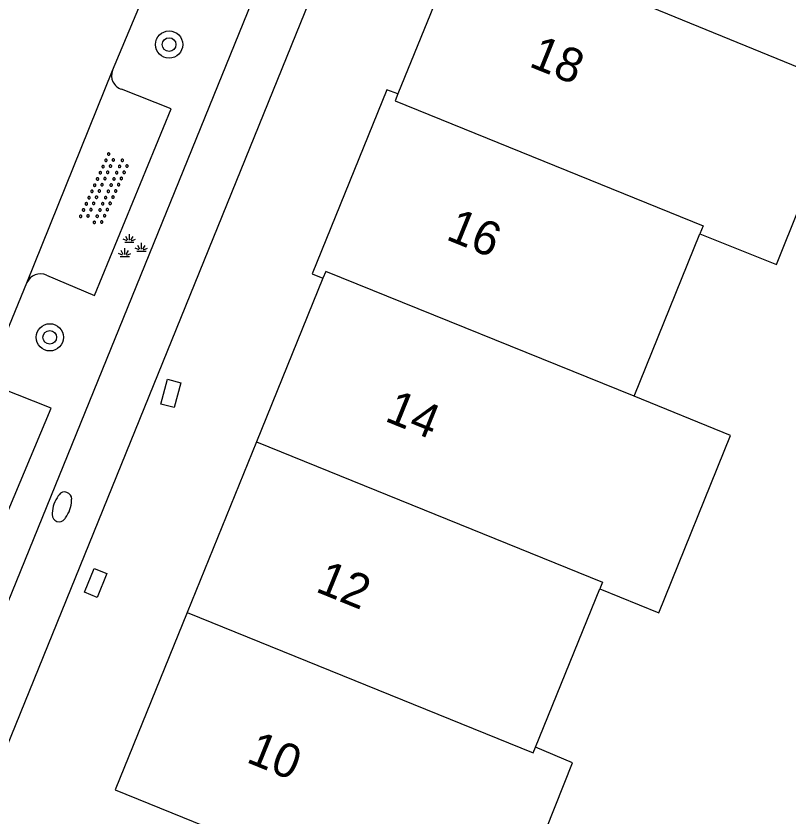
# Model space of a CAD drawing. Extents: x 136000 to 141014, y 402000 to 403500.
# Drawn here: x 138959.77 to 138982.45, y 402781.04 to 402804.53 of the extents above; entities that cross this region are included whole.
import ezdxf

# ---------------------------------------------------------------- set-up
doc = ezdxf.new("R2010")
doc.units = 0
for name, color, linetype in [('gg-anno-huisnummerreeks BGT', 7, 'Continuous'), ('gg-bbg-gedigitaliseerde bebouwing', 7, 'Continuous'), ('gg-bbg-hoofdgebouw', 7, 'Continuous'), ('gg-bbg-tussenscheiding', 7, 'Continuous'), ('gg-knt-verharding', 7, 'Continuous'), ('gt-symb-boom', 7, 'Continuous'), ('gt-symb-brandkraan', 7, 'Continuous'), ('gt-symb-groenvak', 7, 'Continuous'), ('gt-symb-kolk center center', 7, 'Continuous'), ('gt-symb-overige verharding', 7, 'Continuous')]:
    doc.layers.add(name, color=color, linetype=linetype)

# ---------------------------------------------------------------- blocks, each defined once
blk = doc.blocks.new('gt0-BR')
at = {"layer": 'gt-symb-brandkraan'}
for centre, radius, start, end in [((0, -0.691), 0.938, 73.108, 106.892), ((-0.244, 0), 0.206, 107.5669, 252.4331), ((0.599, -2.664), 3, 106.892, 107.5669), ((-0.599, -2.664), 3, 72.4331, 73.108), ((0.244, 0), 0.206, 287.567, 72.4331), ((0.599, 2.664), 3, 252.4331, 253.108), ((0, 0.691), 0.938, 253.108, 286.8921), ((-0.599, 2.664), 3, 286.8921, 287.567)]:
    blk.add_arc(centre, radius, start, end, dxfattribs=at)
blk = doc.blocks.new('gt0-KOLKCC')
at = {"layer": 'gt-symb-kolk center center'}
blk.add_lwpolyline([(-0.375, 0.2), (0.375, 0.2), (0.375, -0.2), (-0.375, -0.2)], close=True, dxfattribs=at)
blk = doc.blocks.new('gt0-BOOM')
at = {"layer": 'gt-symb-boom'}
for radius in [0.4, 0.2]:
    blk.add_circle((0, 0), radius, dxfattribs=at)
blk = doc.blocks.new('gt0-GRVAK')
at = {"layer": 'gt-symb-groenvak'}
for p, q in [((-0.11, 0.189), (-0.228, 0.24)), ((-0.091, 0.211), (-0.156, 0.322)), ((-0.047, 0.214), (-0.047, 0.393)), ((-0.004, 0.211), (0.061, 0.322)), ((0.015, 0.189), (0.133, 0.24)), ((-0.182, 0.153), (0.088, 0.153)), ((0.262, -0.052), (0.197, 0.059)), ((0.305, -0.049), (0.305, 0.13)), ((0.349, -0.052), (0.414, 0.059)), ((-0.245, -0.228), (-0.363, -0.177)), ((-0.226, -0.206), (-0.291, -0.095)), ((-0.183, -0.203), (-0.183, -0.024)), ((-0.139, -0.206), (-0.074, -0.095)), ((-0.12, -0.228), (-0.002, -0.177)), ((0.243, -0.074), (0.125, -0.023)), ((0.17, -0.11), (0.441, -0.11)), ((0.368, -0.074), (0.486, -0.023)), ((-0.318, -0.264), (-0.047, -0.264))]:
    blk.add_line(p, q, dxfattribs=at)
blk = doc.blocks.new('gt0-OVH')
at = {"layer": 'gt-symb-overige verharding'}
for points in [[(-0.972, 0.298), (-0.967, 0.308), (-0.965, 0.319), (-0.966, 0.33), (-0.971, 0.34), (-0.978, 0.348), (-0.988, 0.353), (-0.999, 0.355), (-1.01, 0.354), (-1.02, 0.349), (-1.028, 0.342), (-1.033, 0.332), (-1.035, 0.321), (-1.034, 0.31), (-1.029, 0.3), (-1.022, 0.292), (-1.012, 0.287), (-1.001, 0.285), (-0.99, 0.286), (-0.98, 0.291)], [(-0.772, 0.298), (-0.767, 0.308), (-0.765, 0.319), (-0.766, 0.33), (-0.771, 0.34), (-0.778, 0.348), (-0.788, 0.353), (-0.799, 0.355), (-0.81, 0.354), (-0.82, 0.349), (-0.828, 0.342), (-0.833, 0.332), (-0.835, 0.321), (-0.834, 0.31), (-0.829, 0.3), (-0.822, 0.292), (-0.812, 0.287), (-0.801, 0.285), (-0.79, 0.286), (-0.78, 0.291)], [(-0.572, 0.298), (-0.567, 0.308), (-0.565, 0.319), (-0.566, 0.33), (-0.571, 0.34), (-0.578, 0.348), (-0.588, 0.353), (-0.599, 0.355), (-0.61, 0.354), (-0.62, 0.349), (-0.628, 0.342), (-0.633, 0.332), (-0.635, 0.321), (-0.634, 0.31), (-0.629, 0.3), (-0.622, 0.292), (-0.612, 0.287), (-0.601, 0.285), (-0.59, 0.286), (-0.58, 0.291)], [(-0.372, 0.298), (-0.367, 0.308), (-0.365, 0.319), (-0.366, 0.33), (-0.371, 0.34), (-0.378, 0.348), (-0.388, 0.353), (-0.399, 0.355), (-0.41, 0.354), (-0.42, 0.349), (-0.428, 0.342), (-0.433, 0.332), (-0.435, 0.321), (-0.434, 0.31), (-0.429, 0.3), (-0.422, 0.292), (-0.412, 0.287), (-0.401, 0.285), (-0.39, 0.286), (-0.38, 0.291)], [(-0.172, 0.298), (-0.167, 0.308), (-0.165, 0.319), (-0.166, 0.33), (-0.171, 0.34), (-0.178, 0.348), (-0.188, 0.353), (-0.199, 0.355), (-0.21, 0.354), (-0.22, 0.349), (-0.228, 0.342), (-0.233, 0.332), (-0.235, 0.321), (-0.234, 0.31), (-0.229, 0.3), (-0.222, 0.292), (-0.212, 0.287), (-0.201, 0.285), (-0.19, 0.286), (-0.18, 0.291)], [(0.028, 0.298), (0.033, 0.308), (0.035, 0.319), (0.034, 0.33), (0.029, 0.34), (0.022, 0.348), (0.012, 0.353), (0.001, 0.355), (-0.01, 0.354), (-0.02, 0.349), (-0.028, 0.342), (-0.033, 0.332), (-0.035, 0.321), (-0.034, 0.31), (-0.029, 0.3), (-0.022, 0.292), (-0.012, 0.287), (-0.001, 0.285), (0.01, 0.286), (0.02, 0.291)], [(0.228, 0.298), (0.233, 0.308), (0.235, 0.319), (0.234, 0.33), (0.229, 0.34), (0.222, 0.348), (0.212, 0.353), (0.201, 0.355), (0.19, 0.354), (0.18, 0.349), (0.172, 0.342), (0.167, 0.332), (0.165, 0.321), (0.166, 0.31), (0.171, 0.3), (0.178, 0.292), (0.188, 0.287), (0.199, 0.285), (0.21, 0.286), (0.22, 0.291)], [(0.428, 0.298), (0.433, 0.308), (0.435, 0.319), (0.434, 0.33), (0.429, 0.34), (0.422, 0.348), (0.412, 0.353), (0.401, 0.355), (0.39, 0.354), (0.38, 0.349), (0.372, 0.342), (0.367, 0.332), (0.365, 0.321), (0.366, 0.31), (0.371, 0.3), (0.378, 0.292), (0.388, 0.287), (0.399, 0.285), (0.41, 0.286), (0.42, 0.291)], [(0.628, 0.298), (0.633, 0.308), (0.635, 0.319), (0.634, 0.33), (0.629, 0.34), (0.622, 0.348), (0.612, 0.353), (0.601, 0.355), (0.59, 0.354), (0.58, 0.349), (0.572, 0.342), (0.567, 0.332), (0.565, 0.321), (0.566, 0.31), (0.571, 0.3), (0.578, 0.292), (0.588, 0.287), (0.599, 0.285), (0.61, 0.286), (0.62, 0.291)], [(0.828, 0.298), (0.833, 0.308), (0.835, 0.319), (0.834, 0.33), (0.829, 0.34), (0.822, 0.348), (0.812, 0.353), (0.801, 0.355), (0.79, 0.354), (0.78, 0.349), (0.772, 0.342), (0.767, 0.332), (0.765, 0.321), (0.766, 0.31), (0.771, 0.3), (0.778, 0.292), (0.788, 0.287), (0.799, 0.285), (0.81, 0.286), (0.82, 0.291)], [(1.028, 0.298), (1.033, 0.308), (1.035, 0.319), (1.034, 0.33), (1.029, 0.34), (1.022, 0.348), (1.012, 0.353), (1.001, 0.355), (0.99, 0.354), (0.98, 0.349), (0.972, 0.342), (0.967, 0.332), (0.965, 0.321), (0.966, 0.31), (0.971, 0.3), (0.978, 0.292), (0.988, 0.287), (0.999, 0.285), (1.01, 0.286), (1.02, 0.291)], [(-0.872, 0.106), (-0.867, 0.116), (-0.865, 0.126), (-0.866, 0.137), (-0.871, 0.147), (-0.878, 0.156), (-0.888, 0.161), (-0.899, 0.163), (-0.91, 0.162), (-0.92, 0.157), (-0.928, 0.15), (-0.933, 0.14), (-0.935, 0.129), (-0.934, 0.118), (-0.929, 0.108), (-0.922, 0.1), (-0.912, 0.095), (-0.901, 0.092), (-0.89, 0.094), (-0.88, 0.098)], [(-0.672, 0.106), (-0.667, 0.116), (-0.665, 0.126), (-0.666, 0.137), (-0.671, 0.147), (-0.678, 0.156), (-0.688, 0.161), (-0.699, 0.163), (-0.71, 0.162), (-0.72, 0.157), (-0.728, 0.15), (-0.733, 0.14), (-0.735, 0.129), (-0.734, 0.118), (-0.729, 0.108), (-0.722, 0.1), (-0.712, 0.095), (-0.701, 0.092), (-0.69, 0.094), (-0.68, 0.098)], [(-0.472, 0.106), (-0.467, 0.116), (-0.465, 0.126), (-0.466, 0.137), (-0.471, 0.147), (-0.478, 0.156), (-0.488, 0.161), (-0.499, 0.163), (-0.51, 0.162), (-0.52, 0.157), (-0.528, 0.15), (-0.533, 0.14), (-0.535, 0.129), (-0.534, 0.118), (-0.529, 0.108), (-0.522, 0.1), (-0.512, 0.095), (-0.501, 0.092), (-0.49, 0.094), (-0.48, 0.098)], [(-0.272, 0.106), (-0.267, 0.116), (-0.265, 0.126), (-0.266, 0.137), (-0.271, 0.147), (-0.278, 0.156), (-0.288, 0.161), (-0.299, 0.163), (-0.31, 0.162), (-0.32, 0.157), (-0.328, 0.15), (-0.333, 0.14), (-0.335, 0.129), (-0.334, 0.118), (-0.329, 0.108), (-0.322, 0.1), (-0.312, 0.095), (-0.301, 0.092), (-0.29, 0.094), (-0.28, 0.098)], [(-0.072, 0.106), (-0.067, 0.116), (-0.065, 0.126), (-0.066, 0.137), (-0.071, 0.147), (-0.078, 0.156), (-0.088, 0.161), (-0.099, 0.163), (-0.11, 0.162), (-0.12, 0.157), (-0.128, 0.15), (-0.133, 0.14), (-0.135, 0.129), (-0.134, 0.118), (-0.129, 0.108), (-0.122, 0.1), (-0.112, 0.095), (-0.101, 0.092), (-0.09, 0.094), (-0.08, 0.098)], [(0.128, 0.106), (0.133, 0.116), (0.135, 0.126), (0.134, 0.137), (0.129, 0.147), (0.122, 0.156), (0.112, 0.161), (0.101, 0.163), (0.09, 0.162), (0.08, 0.157), (0.072, 0.15), (0.067, 0.14), (0.065, 0.129), (0.066, 0.118), (0.071, 0.108), (0.078, 0.1), (0.088, 0.095), (0.099, 0.092), (0.11, 0.094), (0.12, 0.098)], [(0.328, 0.106), (0.333, 0.116), (0.335, 0.126), (0.334, 0.137), (0.329, 0.147), (0.322, 0.156), (0.312, 0.161), (0.301, 0.163), (0.29, 0.162), (0.28, 0.157), (0.272, 0.15), (0.267, 0.14), (0.265, 0.129), (0.266, 0.118), (0.271, 0.108), (0.278, 0.1), (0.288, 0.095), (0.299, 0.092), (0.31, 0.094), (0.32, 0.098)], [(0.528, 0.106), (0.533, 0.116), (0.535, 0.126), (0.534, 0.137), (0.529, 0.147), (0.522, 0.156), (0.512, 0.161), (0.501, 0.163), (0.49, 0.162), (0.48, 0.157), (0.472, 0.15), (0.467, 0.14), (0.465, 0.129), (0.466, 0.118), (0.471, 0.108), (0.478, 0.1), (0.488, 0.095), (0.499, 0.092), (0.51, 0.094), (0.52, 0.098)], [(0.728, 0.106), (0.733, 0.116), (0.735, 0.126), (0.734, 0.137), (0.729, 0.147), (0.722, 0.156), (0.712, 0.161), (0.701, 0.163), (0.69, 0.162), (0.68, 0.157), (0.672, 0.15), (0.667, 0.14), (0.665, 0.129), (0.666, 0.118), (0.671, 0.108), (0.678, 0.1), (0.688, 0.095), (0.699, 0.092), (0.71, 0.094), (0.72, 0.098)], [(0.928, 0.106), (0.933, 0.116), (0.935, 0.126), (0.934, 0.137), (0.929, 0.147), (0.922, 0.156), (0.912, 0.161), (0.901, 0.163), (0.89, 0.162), (0.88, 0.157), (0.872, 0.15), (0.867, 0.14), (0.865, 0.129), (0.866, 0.118), (0.871, 0.108), (0.878, 0.1), (0.888, 0.095), (0.899, 0.092), (0.91, 0.094), (0.92, 0.098)], [(-0.972, -0.142), (-0.967, -0.132), (-0.965, -0.121), (-0.966, -0.11), (-0.971, -0.1), (-0.978, -0.092), (-0.988, -0.087), (-0.999, -0.085), (-1.01, -0.086), (-1.02, -0.091), (-1.028, -0.098), (-1.033, -0.108), (-1.035, -0.119), (-1.034, -0.13), (-1.029, -0.14), (-1.022, -0.148), (-1.012, -0.153), (-1.001, -0.155), (-0.99, -0.154), (-0.98, -0.149)], [(-0.772, -0.142), (-0.767, -0.132), (-0.765, -0.121), (-0.766, -0.11), (-0.771, -0.1), (-0.778, -0.092), (-0.788, -0.087), (-0.799, -0.085), (-0.81, -0.086), (-0.82, -0.091), (-0.828, -0.098), (-0.833, -0.108), (-0.835, -0.119), (-0.834, -0.13), (-0.829, -0.14), (-0.822, -0.148), (-0.812, -0.153), (-0.801, -0.155), (-0.79, -0.154), (-0.78, -0.149)], [(-0.572, -0.142), (-0.567, -0.132), (-0.565, -0.121), (-0.566, -0.11), (-0.571, -0.1), (-0.578, -0.092), (-0.588, -0.087), (-0.599, -0.085), (-0.61, -0.086), (-0.62, -0.091), (-0.628, -0.098), (-0.633, -0.108), (-0.635, -0.119), (-0.634, -0.13), (-0.629, -0.14), (-0.622, -0.148), (-0.612, -0.153), (-0.601, -0.155), (-0.59, -0.154), (-0.58, -0.149)], [(-0.372, -0.142), (-0.367, -0.132), (-0.365, -0.121), (-0.366, -0.11), (-0.371, -0.1), (-0.378, -0.092), (-0.388, -0.087), (-0.399, -0.085), (-0.41, -0.086), (-0.42, -0.091), (-0.428, -0.098), (-0.433, -0.108), (-0.435, -0.119), (-0.434, -0.13), (-0.429, -0.14), (-0.422, -0.148), (-0.412, -0.153), (-0.401, -0.155), (-0.39, -0.154), (-0.38, -0.149)], [(-0.172, -0.142), (-0.167, -0.132), (-0.165, -0.121), (-0.166, -0.11), (-0.171, -0.1), (-0.178, -0.092), (-0.188, -0.087), (-0.199, -0.085), (-0.21, -0.086), (-0.22, -0.091), (-0.228, -0.098), (-0.233, -0.108), (-0.235, -0.119), (-0.234, -0.13), (-0.229, -0.14), (-0.222, -0.148), (-0.212, -0.153), (-0.201, -0.155), (-0.19, -0.154), (-0.18, -0.149)], [(0.028, -0.142), (0.033, -0.132), (0.035, -0.121), (0.034, -0.11), (0.029, -0.1), (0.022, -0.092), (0.012, -0.087), (0.001, -0.085), (-0.01, -0.086), (-0.02, -0.091), (-0.028, -0.098), (-0.033, -0.108), (-0.035, -0.119), (-0.034, -0.13), (-0.029, -0.14), (-0.022, -0.148), (-0.012, -0.153), (-0.001, -0.155), (0.01, -0.154), (0.02, -0.149)], [(0.228, -0.142), (0.233, -0.132), (0.235, -0.121), (0.234, -0.11), (0.229, -0.1), (0.222, -0.092), (0.212, -0.087), (0.201, -0.085), (0.19, -0.086), (0.18, -0.091), (0.172, -0.098), (0.167, -0.108), (0.165, -0.119), (0.166, -0.13), (0.171, -0.14), (0.178, -0.148), (0.188, -0.153), (0.199, -0.155), (0.21, -0.154), (0.22, -0.149)], [(0.428, -0.142), (0.433, -0.132), (0.435, -0.121), (0.434, -0.11), (0.429, -0.1), (0.422, -0.092), (0.412, -0.087), (0.401, -0.085), (0.39, -0.086), (0.38, -0.091), (0.372, -0.098), (0.367, -0.108), (0.365, -0.119), (0.366, -0.13), (0.371, -0.14), (0.378, -0.148), (0.388, -0.153), (0.399, -0.155), (0.41, -0.154), (0.42, -0.149)], [(0.628, -0.142), (0.633, -0.132), (0.635, -0.121), (0.634, -0.11), (0.629, -0.1), (0.622, -0.092), (0.612, -0.087), (0.601, -0.085), (0.59, -0.086), (0.58, -0.091), (0.572, -0.098), (0.567, -0.108), (0.565, -0.119), (0.566, -0.13), (0.571, -0.14), (0.578, -0.148), (0.588, -0.153), (0.599, -0.155), (0.61, -0.154), (0.62, -0.149)], [(0.828, -0.142), (0.833, -0.132), (0.835, -0.121), (0.834, -0.11), (0.829, -0.1), (0.822, -0.092), (0.812, -0.087), (0.801, -0.085), (0.79, -0.086), (0.78, -0.091), (0.772, -0.098), (0.767, -0.108), (0.765, -0.119), (0.766, -0.13), (0.771, -0.14), (0.778, -0.148), (0.788, -0.153), (0.799, -0.155), (0.81, -0.154), (0.82, -0.149)], [(1.028, -0.142), (1.033, -0.132), (1.035, -0.121), (1.034, -0.11), (1.029, -0.1), (1.022, -0.092), (1.012, -0.087), (1.001, -0.085), (0.99, -0.086), (0.98, -0.091), (0.972, -0.098), (0.967, -0.108), (0.965, -0.119), (0.966, -0.13), (0.971, -0.14), (0.978, -0.148), (0.988, -0.153), (0.999, -0.155), (1.01, -0.154), (1.02, -0.149)], [(-0.872, -0.334), (-0.867, -0.324), (-0.865, -0.314), (-0.866, -0.303), (-0.871, -0.293), (-0.878, -0.284), (-0.888, -0.279), (-0.899, -0.277), (-0.91, -0.278), (-0.92, -0.283), (-0.928, -0.29), (-0.933, -0.3), (-0.935, -0.311), (-0.934, -0.322), (-0.929, -0.332), (-0.922, -0.34), (-0.912, -0.345), (-0.901, -0.348), (-0.89, -0.346), (-0.88, -0.342)], [(-0.672, -0.334), (-0.667, -0.324), (-0.665, -0.314), (-0.666, -0.303), (-0.671, -0.293), (-0.678, -0.284), (-0.688, -0.279), (-0.699, -0.277), (-0.71, -0.278), (-0.72, -0.283), (-0.728, -0.29), (-0.733, -0.3), (-0.735, -0.311), (-0.734, -0.322), (-0.729, -0.332), (-0.722, -0.34), (-0.712, -0.345), (-0.701, -0.348), (-0.69, -0.346), (-0.68, -0.342)], [(-0.472, -0.334), (-0.467, -0.324), (-0.465, -0.314), (-0.466, -0.303), (-0.471, -0.293), (-0.478, -0.284), (-0.488, -0.279), (-0.499, -0.277), (-0.51, -0.278), (-0.52, -0.283), (-0.528, -0.29), (-0.533, -0.3), (-0.535, -0.311), (-0.534, -0.322), (-0.529, -0.332), (-0.522, -0.34), (-0.512, -0.345), (-0.501, -0.348), (-0.49, -0.346), (-0.48, -0.342)], [(-0.272, -0.334), (-0.267, -0.324), (-0.265, -0.314), (-0.266, -0.303), (-0.271, -0.293), (-0.278, -0.284), (-0.288, -0.279), (-0.299, -0.277), (-0.31, -0.278), (-0.32, -0.283), (-0.328, -0.29), (-0.333, -0.3), (-0.335, -0.311), (-0.334, -0.322), (-0.329, -0.332), (-0.322, -0.34), (-0.312, -0.345), (-0.301, -0.348), (-0.29, -0.346), (-0.28, -0.342)], [(-0.072, -0.334), (-0.067, -0.324), (-0.065, -0.314), (-0.066, -0.303), (-0.071, -0.293), (-0.078, -0.284), (-0.088, -0.279), (-0.099, -0.277), (-0.11, -0.278), (-0.12, -0.283), (-0.128, -0.29), (-0.133, -0.3), (-0.135, -0.311), (-0.134, -0.322), (-0.129, -0.332), (-0.122, -0.34), (-0.112, -0.345), (-0.101, -0.348), (-0.09, -0.346), (-0.08, -0.342)], [(0.128, -0.334), (0.133, -0.324), (0.135, -0.314), (0.134, -0.303), (0.129, -0.293), (0.122, -0.284), (0.112, -0.279), (0.101, -0.277), (0.09, -0.278), (0.08, -0.283), (0.072, -0.29), (0.067, -0.3), (0.065, -0.311), (0.066, -0.322), (0.071, -0.332), (0.078, -0.34), (0.088, -0.345), (0.099, -0.348), (0.11, -0.346), (0.12, -0.342)], [(0.328, -0.334), (0.333, -0.324), (0.335, -0.314), (0.334, -0.303), (0.329, -0.293), (0.322, -0.284), (0.312, -0.279), (0.301, -0.277), (0.29, -0.278), (0.28, -0.283), (0.272, -0.29), (0.267, -0.3), (0.265, -0.311), (0.266, -0.322), (0.271, -0.332), (0.278, -0.34), (0.288, -0.345), (0.299, -0.348), (0.31, -0.346), (0.32, -0.342)], [(0.528, -0.334), (0.533, -0.324), (0.535, -0.314), (0.534, -0.303), (0.529, -0.293), (0.522, -0.284), (0.512, -0.279), (0.501, -0.277), (0.49, -0.278), (0.48, -0.283), (0.472, -0.29), (0.467, -0.3), (0.465, -0.311), (0.466, -0.322), (0.471, -0.332), (0.478, -0.34), (0.488, -0.345), (0.499, -0.348), (0.51, -0.346), (0.52, -0.342)], [(0.728, -0.334), (0.733, -0.324), (0.735, -0.314), (0.734, -0.303), (0.729, -0.293), (0.722, -0.284), (0.712, -0.279), (0.701, -0.277), (0.69, -0.278), (0.68, -0.283), (0.672, -0.29), (0.667, -0.3), (0.665, -0.311), (0.666, -0.322), (0.671, -0.332), (0.678, -0.34), (0.688, -0.345), (0.699, -0.348), (0.71, -0.346), (0.72, -0.342)], [(0.928, -0.334), (0.933, -0.324), (0.935, -0.314), (0.934, -0.303), (0.929, -0.293), (0.922, -0.284), (0.912, -0.279), (0.901, -0.277), (0.89, -0.278), (0.88, -0.283), (0.872, -0.29), (0.867, -0.3), (0.865, -0.311), (0.866, -0.322), (0.871, -0.332), (0.878, -0.34), (0.888, -0.345), (0.899, -0.348), (0.91, -0.346), (0.92, -0.342)]]:
    blk.add_lwpolyline(points, close=True, dxfattribs=at)

msp = doc.modelspace()

# ---------------------------------------------------------------- linework, layer by layer
at = {"layer": 'gg-bbg-gedigitaliseerde bebouwing'}
msp.add_lwpolyline([(138976.895, 402787.726), (138978.627, 402787.024), (138980.734, 402792.226), (138977.899, 402793.375)], dxfattribs=at)
at = {"layer": 'gg-bbg-hoofdgebouw'}
for p, q in [((138972.918, 402807.044), (138970.973, 402802.242)), ((138977.899, 402793.375), (138979.831, 402798.141)), ((138968.769, 402796.843), (138966.818, 402792.037)), ((138966.818, 402792.037), (138964.786, 402787.033)), ((138975.011, 402783.084), (138976.895, 402787.726))]:
    msp.add_line(p, q, dxfattribs=at)
for points in [[(138970.973, 402802.242), (138970.65, 402802.366), (138968.454, 402796.971), (138968.769, 402796.843)], [(138979.831, 402798.141), (138982.083, 402797.241), (138984.158, 402802.43)], [(138964.786, 402787.033), (138962.675, 402781.833), (138969.281, 402779.151), (138968.12, 402776.293)], [(138974.001, 402777.36), (138976.097, 402782.625), (138975.011, 402783.084)]]:
    msp.add_lwpolyline(points, dxfattribs=at)
at = {"layer": 'gg-bbg-tussenscheiding'}
msp.add_line((138972.918, 402807.044), (138984.158, 402802.43), dxfattribs=at)
for points in [[(138970.973, 402802.242), (138970.891, 402802.039), (138979.928, 402798.379), (138979.831, 402798.141)], [(138977.899, 402793.375), (138968.857, 402797.037), (138968.769, 402796.843)], [(138966.818, 402792.037), (138976.975, 402787.923), (138976.895, 402787.726)], [(138964.786, 402787.033), (138974.944, 402782.92), (138975.011, 402783.084)]]:
    msp.add_lwpolyline(points, dxfattribs=at)
at = {"layer": 'gg-knt-verharding'}
for p, q in [((138962.596, 402802.931), (138963.616, 402805.37)), ((138960.084, 402796.708), (138962.596, 402802.931)), ((138959.055, 402794.208), (138960.084, 402796.708))]:
    msp.add_line(p, q, dxfattribs=at)
for points in [[(138973.094, 402816.599), (138948.422, 402755.867), (138948.556, 402755.795)], [(138967.728, 402815.621), (138970.581, 402814.537), (138957.884, 402783.321), (138955.076, 402784.473)], [(138960.663, 402796.932), (138962.065, 402796.331), (138964.317, 402801.809), (138962.859, 402802.38)], [(138957.101, 402788.184), (138958.491, 402787.544), (138960.794, 402793.03), (138959.279, 402793.628)]]:
    msp.add_lwpolyline(points, dxfattribs=at)
for centre, radius, start, end in [((138962.994, 402802.783), 0.425, 159.5493, 251.4823), ((138960.489, 402796.521), 0.447, 67.1114, 155.1889)]:
    msp.add_arc(centre, radius, start, end, dxfattribs=at)

# ---------------------------------------------------------------- block references
at = {"layer": 'gt-symb-boom'}
for p in [(138964.256, 402803.691), (138960.757, 402795.105)]:
    msp.add_blockref('gt0-BOOM', p, dxfattribs=at)
at = {"layer": 'gt-symb-brandkraan', "rotation": -109.2336846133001}
msp.add_blockref('gt0-BR', (138961.112, 402790.133), dxfattribs=at)
at = {"layer": 'gt-symb-groenvak'}
msp.add_blockref('gt0-GRVAK', (138963.139, 402797.742), dxfattribs=at)
at = {"layer": 'gt-symb-kolk center center'}
for p, rotation in [((138964.308, 402793.459), 74.887152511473), ((138962.104, 402787.901), -111.70550953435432)]:
    msp.add_blockref('gt0-KOLKCC', p, dxfattribs=dict(at, rotation=rotation))
at = {"layer": 'gt-symb-overige verharding', "rotation": 65.74091554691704}
msp.add_blockref('gt0-OVH', (138962.366, 402799.436), dxfattribs=at)

# ---------------------------------------------------------------- texts
at = {"layer": 'gg-anno-huisnummerreeks BGT'}
for s, rotation, p in [('18', 338, (138974.783, 402803.063)), ('16', 337.9, (138972.348, 402797.989)), ('14', 337.9, (138970.552, 402792.666)), ('12', 337.9, (138968.52, 402787.662)), ('10', 337.9, (138966.489, 402782.659))]:
    msp.add_text(s, height=1, rotation=rotation, dxfattribs=at).set_placement(p)

doc.saveas('drawing.dxf')
